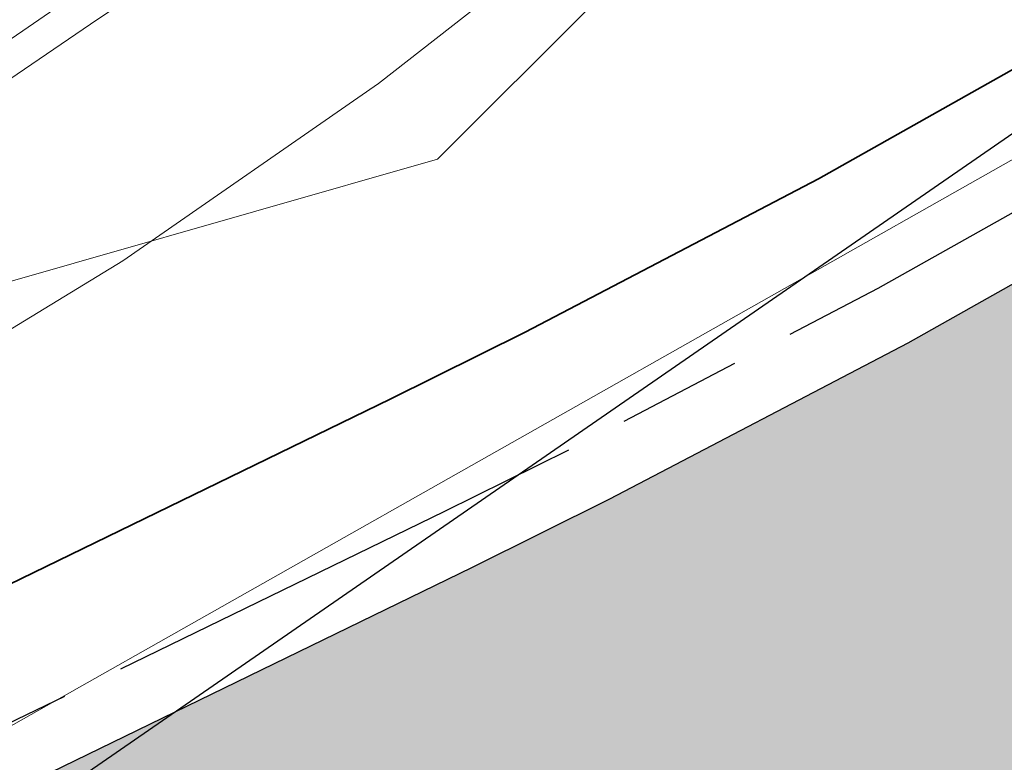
# Model space of a CAD drawing. Header units: metres. Extents: x 163628 to 167855, y 402678 to 405435.
# Tile 324 of 1056: x 165668.49 to 165671.65, y 404046.9 to 404049.28. Entities that reach past the tile are written whole.
import ezdxf

# ---------------------------------------------------------------- set-up
doc = ezdxf.new("R2010")
doc.units = ezdxf.units.M
doc.linetypes.add('X-CA190022.004-UO-DWM_Snelfietsroute$0$VH-OPSLUITBAND_150X250', pattern=[24, 16, -2, 4, -2])
for name, color, linetype, lineweight in [('X-CA190022.004-UO-BGT_Ondergrond$0$GE_314_WGDRijbaanLokaleweg_Vlak_GEM', 253, 'Continuous', 9), ('X-CA190022.004-UO-BGT_Ondergrond$0$GE_367_OWGBerm_groenvoorziening_grasenk_GEM', 253, 'Continuous', 9), ('X-CA190022.004-UO-DTM inmeting$0$B-WE-VH-VERHARDING_ASFALT-G', 246, 'Continuous', 0), ('X-CA190022.004-UO-DWM_Snelfietsroute$0$N-WE-VH-KANTOPSLUITING_ACHTERKANTBAND-G', 125, 'Continuous', 25), ('X-CA190022.004-UO-DWM_Snelfietsroute$0$N-WE-VH-KANTOPSLUITING_OPSLUITBAND_200X250-G', 125, 'X-CA190022.004-UO-DWM_Snelfietsroute$0$VH-OPSLUITBAND_150X250', 25), ('X-CA190022.004-UO-DWM_Snelfietsroute$0$N-WE-VH-VERHARDING-G', 125, 'Continuous', 25), ('X-CA190022.004-UO-WHM_Riolering gemeente - drukleidingen_v0.1$0$Riool_onder_druk_asbestcement_leidingen_250_hgml', 214, 'X-CA190022.004-UO-WHM_Riolering gemeente - drukleidingen_v0.1$0$1-200 PERSLEIDING', 25)]:
    doc.layers.add(name, color=color, linetype=linetype, lineweight=lineweight)
for name, color, linetype, lineweight, transparency in [('X-CA190022.004-UO-KL_Wenstracé_v0.3$0$N-WE-KL-TRACE_WENSTRACE-G 1.5m', 24, 'Continuous', 35, 0.6), ('X-CA190022.004-UO-KLIC$0$B-OI-KL-DATA_KPN_0000546663_VECT_19O042616-G', 42, 'X-CA190022.004-UO-KLIC$0$1-200 TELEFONIE-KPN', 0, 0.25), ('X-CA190022.004-UO-KLIC$0$B-OI-KL-WATER_BW_0000551269_VECT_19O042616-G', 42, 'X-CA190022.004-UO-KLIC$0$1-200 WATERLEIDING', 0, 0.25), ('X-CA190022.004-UO-KLIC$0$B-WE-KL-ET_LS-G', 42, 'X-CA190022.004-UO-KLIC$0$1-200 LAAGSPANNING', 0, 0.25)]:
    doc.layers.add(name, color=color, linetype=linetype, lineweight=lineweight, transparency=transparency)
doc.styles.add('X-CA190022.004-UO-KLIC$0$NLCS-ISO', font='NLCS-ISO.ttf')
doc.styles.add('X-CA190022.004-UO-WHM_Riolering gemeente - drukleidingen_v0.1$0$NLCS-ISO', font='NLCS-ISO.ttf')
doc.linetypes.add('X-CA190022.004-UO-KLIC$0$1-200 LAAGSPANNING', pattern='A,1.5,-0.6,["LS",X-CA190022.004-UO-KLIC$0$NLCS-ISO,S=0.24,R=0,X=-0.45,Y=-0.12],-0.05', length=2.15)
doc.linetypes.add('X-CA190022.004-UO-KLIC$0$1-200 TELEFONIE-KPN', pattern='A,1.5,-0.6,["KPN",X-CA190022.004-UO-KLIC$0$NLCS-ISO,S=0.24,R=0,X=-0.5,Y=-0.12],-0.3', length=2.4)
doc.linetypes.add('X-CA190022.004-UO-KLIC$0$1-200 WATERLEIDING', pattern='A,1.5,-0.6,["WATER",X-CA190022.004-UO-KLIC$0$NLCS-ISO,S=0.24,R=0,X=-0.5,Y=-0.12],-0.65', length=2.75)
doc.linetypes.add('X-CA190022.004-UO-WHM_Riolering gemeente - drukleidingen_v0.1$0$1-200 PERSLEIDING', pattern='A,1.5,-0.6,["PERS",X-CA190022.004-UO-WHM_Riolering gemeente - drukleidingen_v0.1$0$NLCS-ISO,S=0.24,R=0,X=-0.5,Y=-0.12],-0.65', length=2.75)

msp = doc.modelspace()

# ---------------------------------------------------------------- linework, layer by layer
at = {"layer": 'X-CA190022.004-UO-BGT_Ondergrond$0$GE_314_WGDRijbaanLokaleweg_Vlak_GEM', "extrusion": (0, 0, -1)}
msp.add_arc((-165627.9204, 404108.7246), 72.11, 211.384689, 240.300856, dxfattribs=at)
at = {"layer": 'X-CA190022.004-UO-BGT_Ondergrond$0$GE_367_OWGBerm_groenvoorziening_grasenk_GEM'}
msp.add_arc((165627.9204, 404108.7246), 72.11, 299.699144, 328.615311, dxfattribs=at)
at = {"layer": 'X-CA190022.004-UO-DTM inmeting$0$B-WE-VH-VERHARDING_ASFALT-G'}
msp.add_polyline3d([(165697.186, 404080.879, 8.984), (165695.245, 404079.216, 8.982), (165693.819, 404077.275, 9.014), (165691.149, 404073.557, 9.061), (165688.186, 404069.475, 9.096), (165686.018, 404066.673, 9.128), (165681.771, 404061.587, 9.149), (165678.377, 404057.661, 9.205), (165675.638, 404054.86, 9.24), (165672.789, 404052.612, 9.233), (165669.449, 404049.896, 9.22), (165665.779, 404047.376, 9.203), (165661.035, 404044.751, 9.196), (165655.691, 404042, 9.19)], dxfattribs=at)
at = {"layer": 'X-CA190022.004-UO-DWM_Snelfietsroute$0$N-WE-VH-KANTOPSLUITING_ACHTERKANTBAND-G', "ltscale": 0.2, "flags": 128}
msp.add_lwpolyline([(165695.0193, 404075.1506), (165683.0743, 404058.5722), (165682.6927, 404058.0527), (165682.0325, 404057.1988), (165681.346, 404056.3651), (165680.6342, 404055.553), (165679.8977, 404054.7631), (165679.1373, 404053.9962), (165678.3536, 404053.2531), (165677.5481, 404052.5351), (165677.1944, 404052.2334), (165676.7191, 404051.8406), (165675.8708, 404051.1733), (165675.0018, 404050.5321), (165674.1135, 404049.9178), (165673.2068, 404049.3312), (165672.2824, 404048.7728), (165671.3413, 404048.2431), (165670.3851, 404047.7429), (165669.9435, 404047.5244), (165598.7613, 404012.9208)], dxfattribs=at)
at = {"layer": 'X-CA190022.004-UO-DWM_Snelfietsroute$0$N-WE-VH-KANTOPSLUITING_OPSLUITBAND_200X250-G', "ltscale": 0.1, "flags": 128}
msp.add_lwpolyline([(165755.1128, 404083.4048), (165748.6654, 404086.6758, 0.191579), (165744.9848, 404087.0114), (165743.7188, 404086.6369), (165742.616, 404086.3762), (165741.5004, 404086.1772), (165740.3755, 404086.0405), (165739.2448, 404085.9664), (165739.0018, 404085.9587), (165738.1116, 404085.9552), (165736.9796, 404086.007), (165735.8522, 404086.1215), (165734.733, 404086.2985), (165733.6252, 404086.5373), (165732.5325, 404086.8373), (165732.3577, 404086.8914), (165731.8681, 404087.0522), (165731.3864, 404087.213), (165730.4966, 404087.4883), (165729.5993, 404087.738), (165728.6952, 404087.9621), (165727.7852, 404088.1602), (165726.8698, 404088.3322), (165725.9499, 404088.478), (165725.0262, 404088.5975), (165724.0994, 404088.6905), (165723.1704, 404088.7571), (165722.2399, 404088.797), (165721.3086, 404088.8104), (165720.3773, 404088.7971), (165719.4467, 404088.7573), (165718.5177, 404088.6909), (165717.591, 404088.5979), (165716.6672, 404088.4786), (165715.7473, 404088.3329), (165714.8319, 404088.1609), (165713.9218, 404087.9629), (165713.0177, 404087.739), (165712.1204, 404087.4893), (165711.4159, 404087.2738), (165711.2306, 404087.2141), (165710.349, 404086.9136), (165709.4764, 404086.5881), (165708.6134, 404086.2377), (165707.7608, 404085.8628), (165706.9192, 404085.4638), (165706.0894, 404085.0408), (165705.272, 404084.5943), (165704.4677, 404084.1247), (165703.6771, 404083.6322), (165702.9009, 404083.1174), (165702.1398, 404082.5806), (165701.3942, 404082.0223), (165700.665, 404081.4429), (165699.9526, 404080.8429), (165699.2576, 404080.2228), (165698.5806, 404079.5831), (165697.9222, 404078.9244), (165697.2829, 404078.2471), (165696.6631, 404077.5518), (165696.0635, 404076.839), (165695.4845, 404076.1095), (165694.9266, 404075.3637), (165694.8571, 404075.2677), (165682.9126, 404058.6899), (165682.533, 404058.1731), (165681.8762, 404057.3236), (165681.1936, 404056.4946), (165680.4858, 404055.6871), (165679.7535, 404054.9017), (165678.9974, 404054.1392), (165678.2183, 404053.4004), (165677.4167, 404052.6859), (165677.0658, 404052.3866), (165676.5935, 404051.9963), (165675.7495, 404051.3324), (165674.8855, 404050.6948), (165674.0023, 404050.0841), (165673.1007, 404049.5008), (165672.1816, 404048.9456), (165671.2459, 404048.4189), (165670.2944, 404047.9212), (165669.8554, 404047.704), (165598.6729, 404013.1002), (165598.4547, 404012.9911, 0.25363), (165589.9925, 404000.7668), (165589.5865, 404000.8111), (165589.5504, 404000.5309), (165589.3984, 403999.5004), (165589.1715, 403998.4068), (165588.8853, 403997.3315), (165588.5397, 403996.273), (165588.1355, 403995.2345), (165587.674, 403994.2193), (165587.1573, 403993.2322), (165586.6035, 403992.3014), (165585.9606, 403991.3459), (165585.2834, 403990.4529), (165584.5585, 403989.5998), (165583.7868, 403988.7876), (165582.9705, 403988.0188), (165582.1122, 403987.2961), (165581.2144, 403986.6215), (165580.3389, 403986.0368), (165580.2587, 403985.9853), (165580.199, 403985.9492)], format="xyb", dxfattribs=at)
at = {"layer": 'X-CA190022.004-UO-DWM_Snelfietsroute$0$N-WE-VH-VERHARDING-G', "lineweight": 35, "flags": 128}
msp.add_lwpolyline([(165598.498, 404013.4599), (165669.6805, 404048.0637), (165670.1145, 404048.2785), (165671.0551, 404048.7704), (165671.9801, 404049.2911), (165672.8887, 404049.84), (165673.7799, 404050.4166), (165674.653, 404051.0203), (165675.5071, 404051.6506), (165676.3414, 404052.3069), (165676.8083, 404052.6927), (165677.1551, 404052.9885), (165677.9475, 404053.6948), (165678.7178, 404054.4252), (165679.4652, 404055.179), (165680.1891, 404055.9553), (165680.8888, 404056.7536), (165681.5635, 404057.573), (165682.2128, 404058.4128), (165682.5881, 404058.9237), (165694.5151, 404075.4773)], dxfattribs=at)
at = {"layer": 'X-CA190022.004-UO-KL_Wenstracé_v0.3$0$N-WE-KL-TRACE_WENSTRACE-G 1.5m', "lineweight": 18, "ltscale": 0.2, "const_width": 1.5}
msp.add_lwpolyline([(165681.9177, 404055.8794), (165681.1906, 404055.0499), (165680.4384, 404054.2432), (165679.6617, 404053.4599), (165678.8613, 404052.701), (165678.041, 404051.9698), (165677.6766, 404051.659), (165677.1899, 404051.2567), (165676.3254, 404050.5767), (165675.4379, 404049.9217), (165674.5306, 404049.2944), (165673.6045, 404048.6953), (165672.6604, 404048.1249), (165671.6991, 404047.5838), (165670.7252, 404047.0745), (165670.2738, 404046.8511), (165667.0835, 404045.3002), (165662.5867, 404043.1141), (165658.0899, 404040.9281)], dxfattribs=at)
at = {"layer": 'X-CA190022.004-UO-KLIC$0$B-OI-KL-DATA_KPN_0000546663_VECT_19O042616-G', "flags": 128}
msp.add_lwpolyline([(165739.1667, 404087.1667), (165739.1667, 404086.5), (165728.5, 404081.8333), (165720.5, 404078.8333), (165716.1667, 404077.5), (165715.1667, 404076.8333), (165696.1667, 404066.5), (165693.1667, 404064.5), (165678.1667, 404052.5), (165662.8333, 404043.8333), (165656.8333, 404040.8333), (165636.5, 404030.8333), (165625.1667, 404026.1667), (165620.5, 404023.8333), (165544.8333, 403986.1667), (165541.8333, 403985.1667), (165541.1667, 403984.5), (165532.1667, 403975.8333)], dxfattribs=at)
at = {"layer": 'X-CA190022.004-UO-KLIC$0$B-OI-KL-WATER_BW_0000551269_VECT_19O042616-G', "flags": 128}
msp.add_lwpolyline([(165679.8333, 404063.5), (165678.1667, 404060.1667), (165675.8333, 404057.1667), (165670.8333, 404049.8333), (165669.8333, 404048.8333), (165667.5, 404048.1667)], dxfattribs=at)
at = {"layer": 'X-CA190022.004-UO-KLIC$0$B-WE-KL-ET_LS-G'}
msp.add_lwpolyline([(165671.459, 404050.493), (165669.644, 404049.076), (165668.823, 404048.508), (165666.246, 404046.936)], dxfattribs=at)
at = {"layer": 'X-CA190022.004-UO-WHM_Riolering gemeente - drukleidingen_v0.1$0$Riool_onder_druk_asbestcement_leidingen_250_hgml', "flags": 128}
msp.add_lwpolyline([(166099.264, 404184.192), (166097.616, 404187.744), (166094.912, 404193.792), (166091.536, 404200.576), (166090.416, 404202.944), (166089.664, 404204.608), (166087.792, 404208.672), (166086.656, 404209.92), (166086.096, 404210.368), (166085.408, 404210.912), (166083.984, 404211.744), (166082.448, 404212.32), (166080.8, 404212.64), (166079.664, 404212.672), (166077.936, 404212.64), (166074.384, 404212.544), (166070.464, 404212.48), (166054.224, 404214.016), (166044.16, 404215.52), (166041.328, 404215.296), (166033.472, 404214.592), (166027.504, 404214.08), (166023.28, 404213.28), (166018.944, 404211.968), (166014.88, 404210.176), (166011.136, 404208.064), (166005.232, 404205.248), (165969.616, 404188), (165963.168, 404184.8), (165955.68, 404181.12), (165947.616, 404177.216), (165929.792, 404168.64), (165914.704, 404161.376), (165909.664, 404158.944), (165905.52, 404157.12), (165895.232, 404152.8), (165857.696, 404137.024), (165837.248, 404128.544), (165834.336, 404127.296), (165829.36, 404125.248), (165813.52, 404118.624), (165798.544, 404112.416), (165763.744, 404097.536), (165751.536, 404092.224), (165749.168, 404091.2), (165737.2, 404086.048), (165731.456, 404083.584), (165727.968, 404081.888), (165721.808, 404078.976), (165711.152, 404074.624), (165701.584, 404070.08), (165695.328, 404065.6), (165691.872, 404063.424), (165687.712, 404059.968), (165685.184, 404058.24), (165668.08, 404046.432), (165648.064, 404036.768), (165626.736, 404026.56), (165605.584, 404016.48), (165590.624, 404009.152), (165575.456, 404001.76), (165557.456, 403993.184), (165546.256, 403987.584), (165528.752, 403978.336), (165524.208, 403969.376), (165521.984, 403961.504), (165508.48, 403952.288), (165500.88, 403947.168), (165500.368, 403946.624), (165500.272, 403946.432), (165500.208, 403946.176), (165500.208, 403945.792), (165500.224, 403945.12), (165500.208, 403944.704), (165500.192, 403944.128), (165500.224, 403943.968), (165500.224, 403943.744), (165500.288, 403943.552), (165500.352, 403943.424), (165500.448, 403943.296), (165500.608, 403943.104), (165500.864, 403942.848), (165501.984, 403941.6)], dxfattribs=at)

doc.saveas('drawing.dxf')
